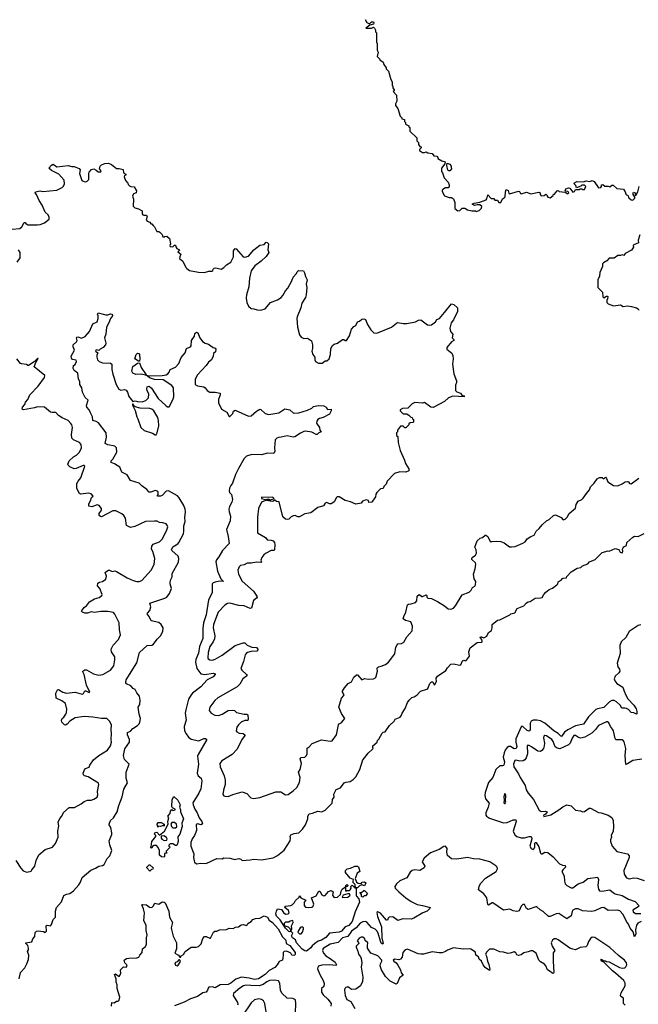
# Model space of a CAD drawing. Extents: x 2240384 to 2404287, y 351326 to 526670.
# Tile 304 of 309: x 2348324 to 2355358, y 500495 to 511693. Entities that reach past the tile are written whole.
import ezdxf

# ---------------------------------------------------------------- set-up
doc = ezdxf.new("R2010")
doc.units = 0

msp = doc.modelspace()

# ---------------------------------------------------------------- linework, layer by layer
at = {"layer": '0CON20XD'}
for points in [[(2352253, 511693), (2352271, 511661), (2352295, 511648), (2352305, 511650), (2352325, 511670), (2352345, 511670), (2352352, 511655), (2352345, 511642), (2352305, 511630), (2352260, 511595), (2352323, 511597), (2352345, 511608), (2352360, 511595), (2352370, 511575), (2352370, 511555), (2352380, 511545), (2352380, 511435), (2352390, 511425), (2352390, 511345), (2352400, 511325), (2352390, 511275), (2352420, 511245), (2352420, 511235), (2352455, 511210), (2352463, 511183), (2352490, 511145), (2352490, 511135), (2352517, 511107), (2352543, 511013), (2352560, 510985), (2352560, 510945), (2352568, 510938), (2352568, 510918), (2352580, 510895), (2352580, 510885), (2352570, 510875), (2352610, 510835), (2352613, 510765), (2352598, 510735), (2352598, 510715), (2352622, 510682), (2352650, 510595), (2352670, 510575), (2352670, 510565), (2352698, 510558), (2352700, 510535), (2352710, 510525), (2352710, 510505), (2352750, 510485), (2352750, 510475), (2352760, 510465), (2352760, 510425), (2352838, 510348), (2352840, 510315), (2352860, 510295), (2352860, 510275), (2352875, 510252), (2352890, 510245), (2352890, 510235), (2352870, 510215), (2352870, 510205), (2352904, 510184), (2352925, 510182), (2352945, 510190), (2352965, 510178), (2353012, 510172), (2353033, 510143), (2353065, 510140), (2353080, 510125), (2353080, 510115), (2353125, 510087), (2353160, 510075), (2353158, 510052), (2353120, 510005), (2353120, 509965), (2353132, 509952), (2353152, 509895), (2353196, 509846), (2353208, 509815), (2353208, 509795), (2353195, 509780), (2353165, 509780), (2353135, 509762), (2353128, 509755), (2353128, 509738), (2353155, 509690), (2353208, 509672), (2353235, 509670), (2353256, 509656), (2353272, 509615), (2353270, 509545), (2353305, 509520), (2353328, 509522), (2353355, 509550), (2353385, 509550), (2353415, 509530), (2353465, 509520), (2353505, 509520), (2353515, 509510), (2353548, 509522), (2353575, 509550), (2353578, 509568), (2353555, 509587), (2353525, 509588), (2353495, 509580), (2353470, 509595), (2353490, 509605), (2353555, 509616), (2353626, 509644), (2353637, 509655), (2353645, 509700), (2353685, 509660), (2353715, 509660), (2353725, 509640), (2353755, 509640), (2353773, 509613), (2353795, 509613), (2353812, 509655), (2353832, 509665), (2353842, 509678), (2353847, 509735), (2353855, 509760), (2353879, 509749), (2353885, 509720), (2353895, 509712), (2353995, 509742), (2354005, 509740), (2354017, 509717), (2354025, 509713), (2354085, 509732), (2354135, 509713), (2354225, 509730), (2354240, 509725), (2354240, 509705), (2354255, 509690), (2354287, 509693), (2354305, 509708), (2354320, 509695), (2354320, 509685), (2354330, 509675), (2354355, 509668), (2354390, 509695), (2354395, 509710), (2354405, 509710), (2354418, 509722), (2354435, 509748), (2354445, 509750), (2354458, 509738), (2354525, 509730), (2354557, 509713), (2354567, 509723), (2354565, 509730), (2354555, 509740), (2354532, 509742), (2354528, 509755), (2354535, 509768), (2354565, 509780), (2354578, 509778), (2354615, 509732), (2354633, 509737), (2354645, 509760), (2354685, 509760), (2354695, 509770), (2354715, 509770), (2354725, 509760), (2354745, 509762), (2354760, 509795), (2354745, 509810), (2354715, 509810), (2354705, 509800), (2354655, 509780), (2354647, 509807), (2354630, 509825), (2354634, 509836), (2354658, 509852), (2354735, 509850), (2354765, 509860), (2354805, 509852), (2354835, 509862), (2354855, 509852), (2354905, 509780), (2354930, 509785), (2354940, 509795), (2354940, 509815), (2354955, 509820), (2354978, 509798), (2355015, 509800), (2355035, 509790), (2355055, 509810), (2355072, 509812), (2355115, 509772), (2355190, 509765), (2355210, 509735), (2355215, 509710), (2355225, 509700), (2355238, 509698), (2355250, 509665), (2355275, 509642), (2355295, 509640), (2355317, 509663), (2355320, 509675), (2355298, 509705), (2355298, 509725), (2355305, 509732), (2355322, 509725), (2355322, 509692), (2355335, 509702), (2355354, 509736), (2355366, 509795)], [(2348239, 509311), (2348325, 509319), (2348347, 509335), (2348373, 509387), (2348385, 509387), (2348392, 509375), (2348415, 509361), (2348525, 509359), (2348557, 509363), (2348605, 509383), (2348658, 509425), (2348660, 509445), (2348648, 509475), (2348612, 509505), (2348581, 509585), (2348546, 509635), (2348516, 509706), (2348498, 509725), (2348502, 509735), (2348555, 509746), (2348585, 509740), (2348746, 509754), (2348807, 509783), (2348822, 509798), (2348834, 509825), (2348828, 509868), (2348767, 509937), (2348685, 509979), (2348654, 510004), (2348685, 510040), (2348705, 510049), (2348745, 510019), (2348875, 510033), (2348915, 510023), (2348945, 510023), (2349000, 510000), (2349013, 509985), (2349003, 509945), (2349032, 509865), (2349055, 509852), (2349075, 509850), (2349090, 509855), (2349108, 509875), (2349108, 509942), (2349115, 509960), (2349141, 509989), (2349165, 509998), (2349195, 509982), (2349215, 509962), (2349245, 509962), (2349250, 509975), (2349230, 509995), (2349240, 510025), (2349255, 510042), (2349293, 510057)], [(2349293, 510057), (2349332, 510062), (2349368, 510045), (2349425, 510000), (2349455, 510002), (2349499, 509989), (2349505, 509950), (2349530, 509935), (2349530, 509925), (2349515, 509920), (2349510, 509905), (2349528, 509865), (2349552, 509835), (2349558, 509818), (2349572, 509805), (2349587, 509797), (2349625, 509792), (2349650, 509745), (2349647, 509725), (2349617, 509713), (2349607, 509685), (2349617, 509653), (2349615, 509570), (2349633, 509553), (2349675, 509542), (2349718, 509518), (2349718, 509485), (2349724, 509474), (2349735, 509468), (2349765, 509468), (2349772, 509455), (2349760, 509415), (2349775, 509400), (2349805, 509390), (2349815, 509370), (2349825, 509370), (2349843, 509353), (2349858, 509335), (2349882, 509282), (2349905, 509282), (2349916, 509276), (2349945, 509250), (2349952, 509222), (2349965, 509220), (2349973, 509227), (2349995, 509230), (2350028, 509205), (2350039, 509145), (2350031, 509125), (2350035, 509112), (2350065, 509110), (2350085, 509130), (2350095, 509130), (2350098, 509108), (2350111, 509091), (2350140, 509075), (2350123, 509053), (2350157, 509027), (2350143, 508997), (2350142, 508975), (2350178, 508945), (2350212, 508875), (2350224, 508864), (2350255, 508842), (2350355, 508820), (2350425, 508819), (2350475, 508834), (2350507, 508833), (2350519, 508841), (2350524, 508854), (2350535, 508866), (2350555, 508871), (2350615, 508857), (2350645, 508874), (2350675, 508904), (2350726, 508935), (2350754, 508995), (2350756, 509065), (2350775, 509090), (2350785, 509087), (2350865, 508997), (2350885, 508991), (2350926, 509005), (2350985, 509074), (2351055, 509128), (2351105, 509137), (2351125, 509162), (2351139, 509159), (2351152, 509142), (2351146, 509076), (2351158, 509045), (2351125, 509000), (2351068, 508945), (2350997, 508895), (2350956, 508835), (2350936, 508754), (2350928, 508655), (2350901, 508565), (2350899, 508525), (2350907, 508475), (2350924, 508434), (2350955, 508409), (2350985, 508406), (2351025, 508392), (2351065, 508389), (2351115, 508404), (2351175, 508475), (2351255, 508507), (2351298, 508532), (2351317, 508555), (2351345, 508610), (2351371, 508639), (2351419, 508721), (2351434, 508765), (2351470, 508805), (2351478, 508825), (2351495, 508840), (2351550, 508835), (2351563, 508815), (2351573, 508773), (2351593, 508733), (2351582, 508685), (2351588, 508645), (2351581, 508565), (2351574, 508535), (2351532, 508468), (2351519, 508415), (2351479, 508315), (2351476, 508295), (2351484, 508194), (2351505, 508110), (2351525, 508082), (2351555, 508068), (2351595, 508070), (2351641, 508041), (2351653, 507995), (2351652, 507955), (2351644, 507924), (2351656, 507886), (2351678, 507855), (2351678, 507825), (2351688, 507805), (2351723, 507787), (2351764, 507786), (2351798, 507812), (2351817, 507813), (2351843, 507837), (2351856, 507884), (2351863, 507955), (2351881, 507989), (2351898, 508002), (2351936, 508014), (2351995, 508057), (2352010, 508055), (2352025, 508043), (2352038, 508045), (2352074, 508096), (2352097, 508173), (2352125, 508203), (2352147, 508215), (2352165, 508258), (2352186, 508264), (2352215, 508288), (2352235, 508290), (2352255, 508282), (2352279, 508225), (2352316, 508166), (2352352, 508132), (2352384, 508126), (2352550, 508195), (2352608, 508242), (2352625, 508248), (2352685, 508238), (2352725, 508239), (2352825, 508257), (2352858, 508275), (2352885, 508278), (2352962, 508222), (2352985, 508219), (2353005, 508224), (2353053, 508255), (2353066, 508284), (2353097, 508293), (2353154, 508364), (2353235, 508460), (2353260, 508455), (2353300, 508415), (2353302, 508375), (2353255, 508280), (2353230, 508245), (2353216, 508185), (2353223, 508145), (2353248, 508115), (2353241, 508075), (2353260, 508055), (2353260, 508045), (2353235, 508028), (2353180, 507965), (2353180, 507945), (2353239, 507899), (2353249, 507875), (2353252, 507835), (2353246, 507776), (2353261, 507665), (2353292, 507585), (2353292, 507565), (2353278, 507535), (2353278, 507475), (2353295, 507460), (2353336, 507446), (2353353, 507423), (2353378, 507415), (2353378, 507405), (2353248, 507412), (2353199, 507391), (2353155, 507349), (2353025, 507282), (2353000, 507285), (2352925, 507340), (2352905, 507332), (2352815, 507338), (2352785, 507322), (2352737, 507273), (2352675, 507272), (2352650, 507255), (2352650, 507245), (2352685, 507210), (2352725, 507210), (2352730, 507205), (2352750, 507195), (2352772, 507172), (2352788, 507168), (2352790, 507155), (2352800, 507145), (2352800, 507115), (2352795, 507110), (2352762, 507108), (2352750, 507095), (2352750, 507085), (2352715, 507050), (2352702, 507052), (2352685, 507070), (2352655, 507070), (2352620, 507025), (2352620, 507005), (2352610, 506995), (2352610, 506965), (2352622, 506952), (2352628, 506885), (2352651, 506795), (2352700, 506685), (2352709, 506645), (2352750, 506585), (2352749, 506561), (2352715, 506547), (2352645, 506551), (2352585, 506531), (2352502, 506445), (2352489, 506411), (2352464, 506385), (2352458, 506362), (2352425, 506356), (2352386, 506315), (2352372, 506295), (2352368, 506265), (2352326, 506204), (2352293, 506203), (2352290, 506225), (2352265, 506233), (2352223, 506217), (2352206, 506194), (2352145, 506183), (2352085, 506210), (2352024, 506224), (2351955, 506268), (2351935, 506267), (2351925, 506260), (2351900, 506210), (2351885, 506197), (2351865, 506188), (2351845, 506188), (2351815, 506200), (2351798, 506195), (2351778, 506162), (2351715, 506144), (2351635, 506086), (2351566, 506074), (2351505, 506038), (2351485, 506038), (2351455, 506052), (2351435, 506051), (2351410, 506040), (2351385, 506013), (2351365, 506007), (2351345, 506011), (2351315, 506040), (2351275, 506208), (2351245, 506212), (2351225, 506230), (2351210, 506215), (2351195, 506212), (2351130, 506225), (2351135, 506240), (2351155, 506240), (2351165, 506230), (2351175, 506230), (2351183, 506237), (2351218, 506242), (2351210, 506255), (2351195, 506262), (2351155, 506258), (2351075, 506262), (2351075, 506248), (2351117, 506237), (2351120, 506225), (2351072, 506205), (2351038, 506135), (2351029, 506035), (2351026, 505855), (2351118, 505805), (2351139, 505779), (2351185, 505773), (2351204, 505765), (2351222, 505745), (2351226, 505725), (2351221, 505665), (2351215, 505657), (2351185, 505654), (2351119, 505621), (2351098, 505605), (2351076, 505575), (2351066, 505545), (2351072, 505525), (2351065, 505518), (2351015, 505523), (2350955, 505511), (2350909, 505511), (2350878, 505492), (2350834, 505486), (2350820, 505470), (2350806, 505434), (2350812, 505385), (2350855, 505306), (2350984, 505195), (2351022, 505135), (2351024, 505125), (2351016, 505115), (2350982, 505088), (2350961, 504999), (2350945, 504996), (2350875, 505026), (2350815, 505032), (2350715, 505057), (2350685, 505052), (2350656, 505034), (2350582, 504955), (2350527, 504815), (2350522, 504775), (2350544, 504685), (2350539, 504651), (2350522, 504618), (2350485, 504565), (2350467, 504495), (2350463, 504435), (2350466, 504425), (2350485, 504412), (2350515, 504409), (2350545, 504419), (2350625, 504466), (2350775, 504575), (2350865, 504606), (2350884, 504604), (2350909, 504579), (2350965, 504556), (2351015, 504554), (2351030, 504535), (2351026, 504515), (2351020, 504511), (2350955, 504506), (2350915, 504495), (2350898, 504485), (2350889, 504471), (2350869, 504395), (2350838, 504315), (2350848, 504295), (2350904, 504244), (2350909, 504235), (2350904, 504225), (2350860, 504195), (2350826, 504135), (2350796, 504105), (2350575, 503980), (2350541, 503949), (2350487, 503875), (2350477, 503835), (2350502, 503805), (2350544, 503784), (2350585, 503781), (2350625, 503794), (2350695, 503836), (2350745, 503841), (2350768, 503835), (2350788, 503815), (2350875, 503795), (2350905, 503794), (2350916, 503785), (2350922, 503738), (2350918, 503722), (2350885, 503724), (2350841, 503705), (2350811, 503675), (2350794, 503646), (2350786, 503606), (2350793, 503593), (2350819, 503579), (2350865, 503574), (2350886, 503555), (2350850, 503505), (2350796, 503395), (2350740, 503335), (2350623, 503265), (2350601, 503235), (2350604, 503195), (2350647, 503095), (2350659, 503045), (2350659, 502995), (2350641, 502931), (2350635, 502880), (2350645, 502867), (2350661, 502861), (2350695, 502860), (2350748, 502882), (2350855, 502910), (2350905, 502892), (2350952, 502842), (2350985, 502834), (2351055, 502846), (2351235, 502912), (2351292, 502912), (2351348, 502878), (2351375, 502882), (2351435, 502922), (2351475, 502962), (2351504, 503016), (2351513, 503075), (2351494, 503135), (2351513, 503167), (2351529, 503235), (2351514, 503285), (2351525, 503301), (2351565, 503306), (2351586, 503325), (2351592, 503345), (2351592, 503408), (2351615, 503423), (2351649, 503461), (2351755, 503504), (2351855, 503486), (2351875, 503491), (2351925, 503560), (2351948, 503672), (2351954, 503686), (2351965, 503690)], [(2353215, 509972), (2353203, 509973), (2353193, 509983), (2353180, 510035), (2353185, 510060), (2353215, 510048), (2353226, 510035), (2353232, 509995), (2353215, 509972)], [(2355377, 509245), (2355357, 509185), (2355360, 509155), (2355307, 509133), (2355300, 509125), (2355302, 509105), (2355279, 509071), (2355207, 509033), (2355195, 509012), (2355175, 509020), (2355155, 509010), (2355125, 509012), (2355085, 508980), (2355028, 508982), (2354999, 508951), (2354961, 508929), (2354952, 508915), (2354952, 508885), (2354921, 508819), (2354916, 508775), (2354897, 508735), (2354896, 508705), (2354898, 508648), (2354950, 508595), (2354955, 508540), (2354965, 508530), (2354995, 508548), (2355005, 508550), (2355010, 508545), (2355007, 508513), (2355000, 508505), (2355000, 508475), (2355015, 508460), (2355075, 508438), (2355155, 508448), (2355185, 508432), (2355235, 508438), (2355282, 508432), (2355337, 508417), (2355356, 508406), (2355365, 508390)], [(2348294, 508936), (2348328, 508985), (2348330, 509045), (2348312, 509075)], [(2348316, 500785), (2348334, 500855), (2348381, 500909), (2348406, 500954), (2348422, 501005), (2348427, 501055), (2348414, 501095), (2348422, 501115), (2348422, 501135), (2348417, 501165), (2348393, 501185), (2348393, 501195), (2348460, 501205), (2348472, 501238), (2348496, 501265), (2348498, 501312), (2348515, 501328), (2348535, 501332), (2348593, 501323), (2348615, 501313), (2348630, 501325), (2348624, 501386), (2348635, 501396), (2348675, 501389), (2348685, 501403), (2348705, 501460), (2348730, 501485), (2348730, 501555), (2348743, 501595), (2348799, 501661), (2348825, 501731), (2348855, 501748), (2348895, 501756), (2348935, 501786), (2348997, 501853), (2349016, 501885), (2349035, 501938), (2349131, 502019), (2349185, 502044), (2349222, 502065), (2349265, 502074), (2349284, 502085), (2349317, 502153), (2349350, 502185), (2349371, 502245), (2349347, 502307), (2349342, 502355), (2349371, 502425), (2349373, 502445), (2349359, 502505), (2349341, 502535), (2349341, 502545), (2349358, 502585), (2349392, 502615), (2349433, 502685), (2349450, 502755), (2349490, 502855), (2349508, 502942), (2349548, 503015), (2349536, 503065), (2349536, 503134), (2349567, 503225), (2349515, 503280), (2349503, 503325), (2349521, 503399), (2349573, 503475), (2349573, 503505), (2349551, 503561), (2349548, 503585), (2349585, 503602), (2349609, 503631), (2349663, 503667), (2349681, 503685), (2349690, 503705), (2349696, 503745), (2349683, 503793), (2349672, 503875), (2349690, 503905), (2349693, 503953), (2349685, 503998), (2349656, 504036), (2349638, 504075), (2349615, 504087), (2349588, 504115), (2349540, 504140), (2349532, 504152), (2349533, 504185), (2349655, 504380), (2349685, 504495), (2349774, 504576), (2349825, 504579), (2349845, 504592), (2349885, 504647), (2349924, 504685), (2349952, 504735), (2349954, 504775), (2349931, 504815), (2349905, 504838), (2349818, 504855), (2349797, 504907), (2349774, 504935), (2349776, 504945), (2349803, 504975), (2349816, 505014), (2349805, 505058), (2349975, 505113), (2349995, 505125), (2350027, 505165), (2350049, 505225), (2350034, 505275), (2350034, 505294), (2350041, 505325), (2350058, 505355), (2350056, 505395), (2350128, 505525), (2350132, 505565), (2350125, 505590), (2350054, 505655), (2350050, 505665), (2350065, 505697), (2350120, 505730), (2350135, 505747), (2350186, 505845), (2350192, 505875), (2350191, 505935), (2350204, 505985), (2350202, 506032), (2350210, 506095), (2350207, 506125), (2350189, 506169), (2350138, 506255), (2350118, 506278), (2350015, 506334), (2349991, 506329), (2349945, 506283), (2349925, 506273), (2349892, 506275), (2349890, 506285), (2349897, 506293), (2349900, 506315), (2349895, 506327), (2349880, 506335), (2349865, 506340), (2349815, 506318), (2349795, 506319), (2349771, 506351), (2349711, 506391), (2349682, 506422), (2349585, 506451), (2349545, 506517), (2349485, 506547), (2349464, 506604), (2349401, 506641), (2349363, 506655), (2349364, 506675), (2349384, 506696), (2349428, 506775), (2349425, 506825), (2349405, 506843), (2349325, 506856), (2349294, 506874), (2349312, 506945), (2349306, 506995), (2349219, 507109), (2349195, 507124), (2349154, 507134), (2349152, 507175), (2349128, 507222), (2349114, 507254), (2349086, 507285), (2349084, 507305), (2349102, 507365), (2349070, 507395), (2349036, 507456), (2349030, 507505), (2349009, 507545), (2349006, 507576), (2348991, 507605), (2348984, 507674), (2348943, 507703), (2348932, 507725), (2348935, 507760), (2348955, 507770), (2348971, 507805), (2348965, 507820), (2348925, 507828), (2348911, 507845), (2348910, 507865), (2348946, 507934), (2348932, 507972), (2348933, 507995), (2348971, 508029), (2348976, 508045), (2348970, 508075), (2348975, 508082), (2348985, 508086), (2349025, 508072), (2349070, 508090), (2349116, 508145), (2349157, 508233), (2349205, 508258), (2349216, 508296), (2349217, 508325), (2349210, 508345), (2349215, 508358), (2349305, 508337), (2349325, 508337), (2349355, 508349), (2349377, 508345), (2349379, 508325), (2349356, 508294), (2349338, 508245), (2349312, 508195), (2349302, 508115), (2349288, 508075), (2349303, 508015), (2349299, 507995), (2349274, 507966), (2349238, 507945), (2349225, 507930), (2349195, 507937), (2349184, 507924), (2349212, 507905), (2349202, 507878), (2349201, 507855), (2349210, 507825), (2349226, 507805), (2349265, 507791), (2349355, 507788), (2349372, 507775), (2349372, 507715), (2349383, 507663), (2349420, 507545), (2349452, 507492), (2349475, 507479), (2349515, 507486), (2349535, 507478), (2349550, 507455), (2349565, 507407), (2349612, 507352), (2349635, 507358), (2349665, 507349), (2349715, 507346), (2349759, 507361), (2349788, 507392), (2349792, 507435), (2349774, 507474), (2349770, 507495), (2349775, 507518), (2349795, 507523), (2349822, 507502), (2349897, 507385), (2349985, 507303), (2350005, 507290), (2350022, 507288), (2350045, 507332), (2350070, 507380), (2350077, 507405), (2350071, 507505), (2350054, 507534), (2349955, 507596), (2349855, 507601), (2349800, 507620), (2349772, 507642), (2349760, 507645), (2349760, 507650), (2349804, 507644), (2349943, 507647), (2349988, 507655), (2350009, 507665), (2350024, 507685), (2350034, 507716), (2350095, 507741), (2350135, 507784), (2350161, 507849), (2350205, 507905), (2350222, 507955), (2350265, 507973), (2350273, 507985), (2350279, 508045), (2350310, 508095), (2350314, 508125), (2350335, 508138), (2350351, 508131), (2350372, 508075), (2350404, 508034), (2350434, 508014), (2350471, 508001), (2350523, 507963), (2350545, 507958), (2350553, 507945), (2350550, 507915), (2350528, 507895), (2350522, 507865), (2350503, 507825), (2350472, 507798), (2350445, 507761), (2350344, 507655), (2350319, 507605), (2350319, 507545), (2350345, 507527), (2350417, 507517), (2350433, 507505), (2350455, 507474), (2350485, 507456), (2350545, 507457), (2350603, 507445), (2350604, 507425), (2350584, 507375), (2350584, 507335), (2350620, 507265), (2350678, 507228), (2350705, 507180), (2350715, 507180), (2350748, 507215), (2350755, 507240), (2350775, 507252), (2350925, 507182), (2350955, 507189), (2351015, 507239), (2351055, 507262), (2351065, 507260), (2351115, 507213), (2351155, 507203), (2351270, 507220), (2351338, 507268), (2351395, 507256), (2351436, 507216), (2351499, 507221), (2351595, 507250), (2351647, 507275), (2351666, 507294), (2351716, 507306), (2351782, 507302), (2351808, 507285), (2351825, 507258), (2351864, 507264), (2351866, 507245), (2351848, 507205), (2351775, 507168), (2351732, 507158), (2351715, 507146), (2351702, 507125), (2351700, 507105), (2351731, 507055), (2351736, 507026), (2351752, 507005), (2351725, 506993), (2351706, 506974), (2351696, 506974), (2351645, 507002), (2351575, 507013), (2351555, 507010), (2351515, 506991), (2351453, 506947), (2351435, 506944), (2351365, 506961), (2351295, 506944), (2351265, 506942), (2351247, 506935), (2351229, 506915), (2351220, 506825), (2351226, 506785), (2351212, 506758), (2351136, 506764), (2351076, 506744), (2350965, 506746), (2350902, 506728), (2350877, 506703), (2350810, 506590), (2350778, 506522), (2350745, 506420), (2350724, 506395), (2350710, 506365), (2350707, 506335), (2350711, 506315), (2350734, 506294), (2350744, 506235), (2350736, 506205), (2350708, 506155), (2350703, 506125), (2350704, 506095), (2350721, 506045), (2350717, 505995), (2350676, 505895), (2350695, 505815), (2350704, 505735), (2350630, 505655), (2350589, 505585), (2350560, 505550), (2350553, 505527), (2350572, 505422), (2350612, 505332), (2350640, 505305), (2350597, 505307), (2350546, 505296)], [(2348279, 502129), (2348335, 502042), (2348365, 502013), (2348405, 501998), (2348455, 502010), (2348460, 502025), (2348494, 502066), (2348510, 502130), (2348543, 502195), (2348612, 502255), (2348695, 502283), (2348730, 502325), (2348761, 502395), (2348757, 502465), (2348770, 502525), (2348761, 502565), (2348782, 502608), (2348803, 502635), (2348822, 502678), (2348885, 502734), (2348946, 502734), (2349024, 502776), (2349055, 502803), (2349095, 502818), (2349135, 502816), (2349165, 502826), (2349205, 502850), (2349214, 502876), (2349209, 502915), (2349223, 502995), (2349219, 503009), (2349102, 503082), (2349062, 503092), (2349050, 503105), (2349047, 503125), (2349059, 503161), (2349072, 503175), (2349115, 503190), (2349122, 503215), (2349164, 503276), (2349224, 503326), (2349321, 503385), (2349356, 503435), (2349369, 503475), (2349364, 503505), (2349369, 503575), (2349362, 503615), (2349366, 503675), (2349345, 503716), (2349315, 503744), (2349255, 503744), (2349155, 503762), (2349055, 503768), (2348955, 503751), (2348895, 503714), (2348865, 503682), (2348845, 503671), (2348835, 503674), (2348801, 503705), (2348799, 503725), (2348806, 503744), (2348825, 503761), (2348847, 503795), (2348856, 503815), (2348858, 503852), (2348846, 503916), (2348804, 503945), (2348737, 503975), (2348734, 504035), (2348755, 504073), (2348765, 504074), (2348813, 504043), (2348855, 504034), (2348955, 504045), (2349035, 504022), (2349051, 504029), (2349065, 504061), (2349075, 504061), (2349115, 504041), (2349123, 504045), (2349085, 504125), (2349057, 504247), (2349041, 504275), (2349042, 504285), (2349065, 504298), (2349085, 504298), (2349162, 504255), (2349225, 504238), (2349268, 504245), (2349355, 504294), (2349394, 504346), (2349407, 504413), (2349404, 504445), (2349368, 504505), (2349364, 504535), (2349385, 504579), (2349449, 504645), (2349469, 504695), (2349457, 504755), (2349455, 504835), (2349405, 504932), (2349390, 504950), (2349325, 504961), (2349245, 504961), (2349175, 504952), (2349135, 504959), (2349095, 504944), (2349065, 504944), (2349038, 504955), (2349028, 504965), (2349029, 504975), (2349060, 505010), (2349084, 505026), (2349118, 505072), (2349175, 505105), (2349228, 505122), (2349259, 505145), (2349261, 505155), (2349235, 505222), (2349209, 505255), (2349212, 505285), (2349230, 505295), (2349265, 505302), (2349305, 505329), (2349312, 505365), (2349297, 505405), (2349302, 505415), (2349335, 505431), (2349345, 505433), (2349375, 505416), (2349405, 505423), (2349425, 505418), (2349545, 505344), (2349615, 505314), (2349655, 505304), (2349684, 505304), (2349714, 505316), (2349819, 505431), (2349851, 505495), (2349861, 505565), (2349836, 505645), (2349821, 505671), (2349825, 505705), (2349843, 505727), (2349914, 505755), (2349945, 505785), (2349992, 505878), (2350007, 505925), (2350005, 505938), (2349988, 505958), (2349952, 505972), (2349915, 505974), (2349885, 505991), (2349855, 505991), (2349754, 505986), (2349632, 505929), (2349585, 505919), (2349539, 505939), (2349526, 506025), (2349509, 506055), (2349484, 506074), (2349416, 506106), (2349383, 506107), (2349255, 506040), (2349242, 506042), (2349229, 506055), (2349227, 506075), (2349255, 506115), (2349255, 506135), (2349227, 506167), (2349205, 506174), (2349145, 506154), (2349111, 506161), (2349110, 506185), (2349130, 506220), (2349142, 506258), (2349160, 506275), (2349135, 506300), (2349105, 506308), (2349015, 506296), (2349004, 506304), (2348972, 506362), (2348975, 506416), (2348988, 506445), (2349019, 506481), (2349066, 506615), (2349055, 506623), (2349045, 506621), (2348965, 506589), (2348945, 506586), (2348895, 506606), (2348876, 506625), (2348871, 506639), (2348886, 506675), (2348935, 506721), (2348970, 506740), (2349004, 506775), (2349027, 506825), (2349023, 506863), (2349004, 506885), (2348934, 506915), (2348915, 506934), (2348911, 506975), (2348923, 507055), (2348917, 507085), (2348905, 507102), (2348874, 507135), (2348805, 507163), (2348765, 507192), (2348736, 507226), (2348695, 507224), (2348675, 507230), (2348605, 507287), (2348525, 507289), (2348492, 507278), (2348367, 507257), (2348353, 507263), (2348354, 507286), (2348382, 507315), (2348389, 507341), (2348417, 507375), (2348439, 507425), (2348535, 507525), (2348606, 507625), (2348610, 507645), (2348488, 507745), (2348507, 507793), (2348535, 507838), (2348525, 507838), (2348488, 507802), (2348425, 507758), (2348415, 507758), (2348401, 507771), (2348345, 507777), (2348334, 507784), (2348290, 507835)], [(2349685, 507810), (2349675, 507810), (2349632, 507835), (2349648, 507885), (2349665, 507901), (2349677, 507897), (2349686, 507886), (2349691, 507835), (2349685, 507810)], [(2349755, 507650), (2349705, 507661), (2349645, 507659), (2349611, 507671), (2349599, 507695), (2349612, 507748), (2349663, 507787), (2349685, 507792), (2349706, 507736), (2349760, 507655), (2349755, 507650)], [(2349875, 506970), (2349887, 506993), (2349904, 507075), (2349903, 507135), (2349895, 507167), (2349850, 507245), (2349828, 507265), (2349805, 507271), (2349695, 507273), (2349635, 507290), (2349622, 507302), (2349615, 507320), (2349605, 507320), (2349605, 507310), (2349637, 507247), (2349654, 507175), (2349668, 507155), (2349701, 507055), (2349740, 507020), (2349832, 506992), (2349865, 506970), (2349875, 506970)], [(2351965, 503690), (2351987, 503705), (2352020, 503745), (2351982, 503802), (2351952, 503875), (2351982, 503975), (2352010, 504005), (2352012, 504015), (2351993, 504045), (2351993, 504055), (2352017, 504095), (2352057, 504143), (2352095, 504162), (2352125, 504217), (2352155, 504242), (2352165, 504242), (2352215, 504186), (2352245, 504200), (2352285, 504191), (2352345, 504197), (2352375, 504213), (2352393, 504285), (2352389, 504315), (2352394, 504326), (2352405, 504334), (2352435, 504339), (2352485, 504359), (2352516, 504385), (2352589, 504481), (2352602, 504555), (2352615, 504583), (2352625, 504593), (2352665, 504600), (2352692, 504615), (2352726, 504674), (2352786, 504744), (2352792, 504795), (2352770, 504845), (2352710, 504860), (2352685, 504880), (2352690, 504905), (2352716, 504954), (2352735, 505038), (2352745, 505047), (2352775, 505048), (2352825, 505066), (2352839, 505085), (2352844, 505135), (2352865, 505154), (2352875, 505153), (2352895, 505134), (2352905, 505133), (2352945, 505152), (2352952, 505145), (2352953, 505125), (2352965, 505112), (2353005, 505109), (2353075, 505076), (2353155, 505028), (2353195, 504994), (2353225, 504988), (2353255, 504999), (2353279, 505025), (2353355, 505151), (2353435, 505182), (2353458, 505205), (2353474, 505236), (2353499, 505251), (2353506, 505264), (2353511, 505305), (2353490, 505335), (2353483, 505385), (2353503, 505447), (2353510, 505500), (2353506, 505516), (2353465, 505553), (2353463, 505565), (2353468, 505575), (2353506, 505604), (2353519, 505625), (2353514, 505665), (2353500, 505695), (2353524, 505766), (2353560, 505795), (2353585, 505802), (2353615, 505830), (2353625, 505832), (2353646, 505816), (2353675, 505760), (2353685, 505754), (2353693, 505757), (2353745, 505763), (2353795, 505758), (2353833, 505743), (2353895, 505699), (2353915, 505696), (2353957, 505703), (2354045, 505738), (2354071, 505755), (2354095, 505789), (2354135, 505814), (2354175, 505830), (2354196, 505875), (2354232, 505905), (2354265, 505946), (2354315, 505993), (2354345, 506008), (2354395, 506052), (2354415, 506060), (2354425, 506057), (2354480, 506030), (2354505, 506006), (2354526, 506014), (2354550, 506035), (2354570, 506075), (2354642, 506138), (2354652, 506178), (2354673, 506217), (2354714, 506236), (2354730, 506250), (2354767, 506305), (2354803, 506345), (2354815, 506380), (2354855, 506420), (2354890, 506470), (2354915, 506487), (2354947, 506487), (2354965, 506470), (2354985, 506488), (2354997, 506475), (2355010, 506435), (2355075, 506396), (2355125, 506393), (2355175, 506413), (2355210, 506435), (2355235, 506442), (2355246, 506436), (2355257, 506417), (2355275, 506413), (2355365, 506480)], [(2350546, 505296), (2350525, 505289), (2350512, 505275), (2350511, 505175), (2350472, 505095), (2350444, 504925), (2350414, 504835), (2350408, 504768), (2350408, 504655), (2350369, 504565), (2350355, 504490), (2350328, 504415), (2350324, 504385), (2350338, 504315), (2350383, 504253), (2350427, 504247), (2350525, 504261), (2350546, 504255), (2350547, 504245), (2350525, 504218), (2350454, 504185), (2350385, 504104), (2350287, 504033), (2350272, 504015), (2350245, 503965), (2350211, 503845), (2350207, 503805), (2350215, 503725), (2350194, 503655), (2350198, 503605), (2350215, 503571), (2350244, 503534), (2350275, 503512), (2350362, 503492), (2350416, 503516), (2350437, 503517), (2350450, 503505), (2350353, 503335), (2350347, 503315), (2350357, 503225), (2350340, 503125), (2350353, 503095), (2350387, 503065), (2350396, 503035), (2350385, 502944), (2350362, 502895), (2350294, 502785), (2350295, 502765), (2350314, 502715), (2350341, 502671), (2350365, 502614), (2350394, 502575), (2350403, 502547), (2350386, 502534), (2350345, 502546), (2350332, 502538), (2350335, 502473), (2350311, 502415), (2350285, 502378), (2350270, 502335), (2350271, 502295), (2350303, 502205), (2350301, 502165), (2350307, 502125), (2350311, 502111), (2350335, 502092), (2350385, 502100), (2350445, 502097), (2350565, 502152), (2350625, 502150), (2350645, 502162), (2350716, 502156), (2350765, 502140), (2350815, 502152), (2350837, 502147), (2350855, 502132), (2350943, 502137), (2350985, 502147), (2351075, 502137), (2351205, 502161), (2351255, 502186), (2351332, 502248), (2351400, 502355), (2351404, 502384), (2351398, 502405), (2351408, 502422), (2351445, 502436), (2351496, 502444), (2351540, 502485), (2351574, 502535), (2351600, 502605), (2351600, 502635), (2351615, 502662), (2351655, 502667), (2351715, 502692), (2351760, 502685), (2351798, 502702), (2351876, 502784), (2351881, 502825), (2351898, 502852), (2351896, 502884), (2351924, 502936), (2351972, 502955), (2352015, 503012), (2352035, 503022), (2352080, 503030), (2352115, 503050), (2352145, 503080), (2352193, 503167), (2352224, 503275), (2352250, 503300), (2352285, 503350), (2352337, 503395), (2352342, 503405), (2352338, 503415), (2352340, 503435), (2352388, 503475), (2352392, 503495), (2352408, 503512), (2352445, 503578), (2352455, 503588), (2352478, 503592), (2352528, 503665), (2352582, 503715), (2352594, 503736), (2352651, 503759), (2352667, 503783), (2352673, 503807), (2352705, 503860), (2352734, 503926), (2352752, 503955), (2352782, 503985), (2352808, 503992), (2352842, 504015), (2352880, 504055), (2352955, 504078), (2352965, 504088), (2352988, 504145), (2353005, 504164), (2353023, 504163), (2353035, 504128), (2353045, 504132), (2353062, 504165), (2353060, 504205), (2353074, 504225), (2353170, 504290), (2353187, 504323), (2353225, 504362), (2353255, 504367), (2353329, 504351), (2353338, 504355), (2353360, 504400), (2353375, 504408), (2353395, 504402), (2353405, 504408), (2353437, 504455), (2353431, 504505), (2353445, 504548), (2353525, 504610), (2353578, 504615), (2353582, 504625), (2353578, 504645), (2353559, 504665), (2353565, 504673), (2353575, 504673), (2353603, 504663), (2353635, 504682), (2353656, 504724), (2353687, 504745), (2353696, 504775), (2353697, 504815), (2353755, 504863), (2353785, 504868), (2353898, 504925), (2353910, 504935), (2353953, 504947), (2353982, 504995), (2354055, 505028), (2354085, 505062), (2354105, 505072), (2354130, 505075), (2354185, 505112), (2354245, 505116), (2354265, 505123), (2354282, 505155), (2354305, 505181), (2354345, 505212), (2354382, 505228), (2354433, 505265), (2354442, 505275), (2354445, 505298), (2354480, 505320), (2354495, 505337), (2354505, 505343), (2354540, 505345), (2354545, 505360), (2354595, 505414), (2354662, 505455), (2354705, 505462), (2354725, 505480), (2354784, 505506), (2354802, 505528), (2354866, 505554), (2354946, 505634), (2355015, 505652), (2355025, 505650), (2355095, 505677), (2355135, 505668), (2355152, 505635), (2355175, 505631), (2355182, 505645), (2355178, 505672), (2355184, 505686), (2355195, 505699), (2355225, 505711), (2355228, 505745), (2355295, 505808), (2355315, 505817), (2355355, 505814), (2355425, 505848)], [(2355385, 504809), (2355355, 504802), (2355255, 504735), (2355215, 504665), (2355162, 504618), (2355148, 504575), (2355150, 504485), (2355117, 504375), (2355125, 504334), (2355143, 504305), (2355146, 504285), (2355135, 504265), (2355095, 504225), (2355085, 504195), (2355090, 504175), (2355112, 504145), (2355183, 504103), (2355198, 504055), (2355215, 504009), (2355240, 503970), (2355306, 503895), (2355332, 503855), (2355342, 503825), (2355342, 503798), (2355337, 503793), (2355308, 503809), (2355275, 503814), (2355247, 503847), (2355225, 503860), (2355205, 503864), (2355170, 503861), (2355150, 503895), (2355111, 503935), (2355085, 503949), (2355055, 503950), (2355030, 503935), (2354965, 503871), (2354895, 503857), (2354875, 503847), (2354792, 503765), (2354735, 503680), (2354645, 503661), (2354555, 503615), (2354520, 503590), (2354485, 503541), (2354475, 503544), (2354446, 503576), (2354397, 503605), (2354295, 503694), (2354245, 503718), (2354205, 503728), (2354164, 503725), (2354141, 503715), (2354129, 503691), (2354127, 503615), (2354118, 503602), (2354095, 503610), (2354045, 503655), (2354035, 503657), (2354025, 503652), (2353966, 503515), (2353965, 503475), (2353975, 503425), (2353968, 503405), (2353945, 503402), (2353905, 503426), (2353885, 503427), (2353865, 503414), (2353843, 503385), (2353831, 503355), (2353821, 503305), (2353836, 503254), (2353834, 503225), (2353825, 503210), (2353815, 503206), (2353782, 503208), (2353738, 503165), (2353702, 503075), (2353654, 503016), (2353617, 502905), (2353614, 502874), (2353621, 502831), (2353661, 502781), (2353652, 502735), (2353625, 502673), (2353625, 502645), (2353633, 502633), (2353665, 502612), (2353825, 502560), (2353865, 502561), (2353935, 502593), (2353964, 502594), (2353968, 502575), (2353935, 502465), (2353952, 502422), (2353975, 502402), (2354025, 502389), (2354065, 502389), (2354115, 502404), (2354135, 502403), (2354144, 502395), (2354149, 502375), (2354125, 502295), (2354140, 502265), (2354164, 502256), (2354174, 502266), (2354182, 502285), (2354182, 502328), (2354185, 502336), (2354195, 502336), (2354227, 502287), (2354245, 502215), (2354252, 502205), (2354265, 502206), (2354295, 502225), (2354330, 502220), (2354391, 502171), (2354463, 502093), (2354495, 502078), (2354525, 502072), (2354530, 502055), (2354498, 502025), (2354490, 502005), (2354514, 501955), (2354518, 501895), (2354528, 501865), (2354544, 501845), (2354595, 501818), (2354612, 501818), (2354675, 501865), (2354729, 501885), (2354784, 501926), (2354895, 501940), (2354907, 501915), (2354897, 501845), (2354904, 501805), (2354917, 501785), (2354945, 501781), (2355035, 501798), (2355075, 501761), (2355095, 501751), (2355175, 501731), (2355245, 501692), (2355322, 501665), (2355366, 501615), (2355358, 501602), (2355295, 501567), (2355300, 501545), (2355325, 501529), (2355385, 501526)], [(2355396, 503284), (2355295, 503268), (2355235, 503228), (2355215, 503222), (2355208, 503325), (2355217, 503405), (2355198, 503478), (2355185, 503496), (2355173, 503503), (2355104, 503504), (2355096, 503516), (2355074, 503604), (2355066, 503625), (2355040, 503655), (2355024, 503695), (2355008, 503708), (2354995, 503709), (2354905, 503664), (2354871, 503619), (2354831, 503579), (2354748, 503532), (2354705, 503521), (2354679, 503529), (2354645, 503550), (2354625, 503550), (2354605, 503523), (2354584, 503466), (2354565, 503445), (2354465, 503402), (2354437, 503407), (2354414, 503424), (2354391, 503485), (2354375, 503505), (2354315, 503549), (2354295, 503552), (2354284, 503545), (2354279, 503525), (2354290, 503465), (2354288, 503435), (2354278, 503405), (2354260, 503380), (2354245, 503371), (2354214, 503374), (2354145, 503423), (2354115, 503437), (2354095, 503438), (2354098, 503345), (2354082, 503298), (2354066, 503275), (2354047, 503263), (2354010, 503260), (2353965, 503271), (2353955, 503266), (2353939, 503225), (2353944, 503195), (2353997, 503117), (2354015, 503075), (2354071, 502985), (2354084, 502935), (2354104, 502895), (2354165, 502825), (2354232, 502702), (2354255, 502688), (2354303, 502693), (2354320, 502685), (2354303, 502657), (2354281, 502645), (2354285, 502630), (2354365, 502650), (2354454, 502706), (2354498, 502742), (2354545, 502764), (2354595, 502751), (2354645, 502703), (2354700, 502695), (2354725, 502682), (2354745, 502687), (2354800, 502725), (2354815, 502727), (2354905, 502677), (2354935, 502673), (2355015, 502647), (2355055, 502620), (2355073, 502585), (2355074, 502515), (2355071, 502465), (2355050, 502415), (2355052, 502395), (2355042, 502365), (2355042, 502345), (2355062, 502292), (2355115, 502232), (2355235, 502207), (2355253, 502185), (2355253, 502165), (2355194, 502015), (2355196, 501976), (2355225, 501934), (2355255, 501920), (2355307, 501933), (2355345, 501931), (2355425, 501903)], [(2349965, 502170), (2349935, 502172), (2349912, 502192), (2349912, 502245), (2349898, 502278), (2349880, 502300), (2349848, 502302), (2349832, 502288), (2349825, 502270), (2349812, 502275), (2349820, 502285), (2349828, 502345), (2349870, 502405), (2349870, 502415), (2349858, 502428), (2349862, 502445), (2349882, 502452), (2349915, 502420), (2349970, 502465), (2350012, 502545), (2350008, 502575), (2350018, 502615), (2350010, 502635), (2350033, 502665), (2350038, 502692), (2350055, 502710), (2350065, 502700), (2350090, 502705), (2350090, 502715), (2350060, 502730), (2350052, 502745), (2350057, 502823), (2350075, 502860), (2350120, 502815), (2350148, 502765), (2350140, 502735), (2350153, 502705), (2350152, 502682), (2350187, 502605), (2350168, 502555), (2350173, 502517), (2350145, 502430), (2350121, 502399), (2350126, 502345), (2350115, 502310), (2350105, 502300), (2350095, 502300), (2350065, 502320), (2350035, 502320), (2350020, 502305), (2350020, 502295), (2350030, 502285), (2350027, 502273), (2349990, 502235), (2349990, 502225), (2350000, 502215), (2349972, 502208), (2349970, 502175), (2349965, 502170)], [(2353835, 502778), (2353845, 502780), (2353852, 502795), (2353848, 502805), (2353852, 502875), (2353845, 502888), (2353835, 502888), (2353828, 502855), (2353833, 502815), (2353830, 502785), (2353835, 502778)], [(2349895, 502510), (2349888, 502545), (2349898, 502562), (2349932, 502562), (2349968, 502545), (2349968, 502522), (2349955, 502530), (2349925, 502518), (2349905, 502520), (2349895, 502510)], [(2350095, 502500), (2350112, 502515), (2350108, 502545), (2350083, 502563), (2350055, 502562), (2350042, 502545), (2350048, 502518), (2350065, 502500), (2350095, 502500)], [(2349965, 502358), (2349995, 502360), (2350002, 502375), (2349993, 502393), (2349962, 502412), (2349932, 502408), (2349932, 502385), (2349941, 502371), (2349965, 502358)], [(2355392, 501438), (2355354, 501416), (2355337, 501395), (2355325, 501340), (2355328, 501295), (2355315, 501262), (2355298, 501318), (2355265, 501361), (2355247, 501405), (2355224, 501435), (2355186, 501515), (2355147, 501557), (2355125, 501567), (2355015, 501563), (2354964, 501596), (2354935, 501593), (2354865, 501559), (2354825, 501551), (2354725, 501559), (2354675, 501579), (2354645, 501580), (2354614, 501566), (2354605, 501552), (2354595, 501501), (2354545, 501466), (2354455, 501529), (2354425, 501525), (2354355, 501492), (2354335, 501493), (2354275, 501550), (2354240, 501570), (2354204, 501604), (2354192, 501605), (2354105, 501573), (2354086, 501586), (2354065, 501629), (2354045, 501631), (2354025, 501612), (2354004, 501556), (2353975, 501549), (2353936, 501556), (2353898, 501578), (2353825, 501567), (2353705, 501647), (2353695, 501648), (2353655, 501622), (2353645, 501630), (2353634, 501704), (2353603, 501753), (2353542, 501795), (2353547, 501835), (2353563, 501867), (2353622, 501928), (2353743, 502007), (2353758, 502035), (2353754, 502055), (2353739, 502069), (2353668, 502115), (2353555, 502145), (2353485, 502149), (2353415, 502163), (2353295, 502144), (2353235, 502151), (2353188, 502188), (2353179, 502225), (2353184, 502265), (2353166, 502295), (2353145, 502290), (2353095, 502255), (2352995, 502217), (2352922, 502155), (2352900, 502115), (2352929, 502065), (2352922, 502045), (2352875, 502016), (2352815, 502023), (2352785, 502015), (2352764, 501996), (2352726, 501935), (2352645, 501900), (2352608, 501865), (2352590, 501835), (2352595, 501815), (2352635, 501775), (2352715, 501706), (2352775, 501664), (2352845, 501628), (2352905, 501620), (2352992, 501595), (2352989, 501585), (2352956, 501554), (2352908, 501535), (2352805, 501474), (2352776, 501464), (2352682, 501468), (2352625, 501449), (2352565, 501489), (2352526, 501486), (2352512, 501475), (2352505, 501450), (2352495, 501452), (2352425, 501533), (2352395, 501546), (2352383, 501537), (2352391, 501495), (2352439, 501375), (2352441, 501251), (2352455, 501188), (2352451, 501179), (2352435, 501191), (2352425, 501211), (2352399, 501305), (2352385, 501331), (2352365, 501348), (2352325, 501367), (2352270, 501430), (2352255, 501436), (2352225, 501432), (2352195, 501417), (2352149, 501365), (2352096, 501325), (2352055, 501267), (2351995, 501250), (2351945, 501198), (2351855, 501178), (2351775, 501130), (2351766, 501105), (2351777, 501075), (2351805, 501046), (2351855, 501015), (2351910, 500975), (2351926, 500945), (2351924, 500936), (2351845, 500945), (2351760, 500940), (2351723, 500927), (2351713, 500915), (2351710, 500900), (2351735, 500835), (2351776, 500765), (2351787, 500733), (2351783, 500697), (2351754, 500675), (2351755, 500633), (2351775, 500601), (2351828, 500555), (2351866, 500505), (2351862, 500475)], [(2349805, 502010), (2349770, 502045), (2349770, 502055), (2349795, 502080), (2349805, 502080), (2349840, 502045), (2349838, 502032), (2349822, 502028), (2349805, 502010)], [(2351585, 501101), (2351565, 501104), (2351535, 501121), (2351472, 501195), (2351459, 501229), (2351425, 501252), (2351418, 501265), (2351416, 501275), (2351430, 501305), (2351412, 501322), (2351410, 501335), (2351420, 501355), (2351414, 501386), (2351432, 501425), (2351428, 501448), (2351398, 501442), (2351385, 501430), (2351345, 501428), (2351330, 501415), (2351330, 501390), (2351376, 501376), (2351398, 501355), (2351402, 501325), (2351395, 501318), (2351385, 501321), (2351345, 501361), (2351284, 501454), (2351245, 501498), (2351237, 501525), (2351242, 501555), (2351255, 501580), (2351302, 501572), (2351325, 501538), (2351345, 501520), (2351378, 501522), (2351388, 501535), (2351381, 501561), (2351340, 501595), (2351340, 501605), (2351348, 501612), (2351405, 501618), (2351423, 501627), (2351449, 501651), (2351460, 501675), (2351500, 501715), (2351505, 501730), (2351520, 501705), (2351578, 501678), (2351558, 501655), (2351558, 501618), (2351575, 501600), (2351605, 501597), (2351645, 501598), (2351656, 501604), (2351667, 501635), (2351640, 501705), (2351695, 501728), (2351725, 501780), (2351735, 501780), (2351761, 501741), (2351782, 501728), (2351796, 501734), (2351835, 501778), (2351865, 501788), (2351890, 501775), (2351882, 501735), (2351894, 501714), (2351905, 501708), (2351937, 501713), (2351970, 501745), (2351978, 501782), (2351992, 501805), (2352030, 501830), (2352033, 501845), (2352045, 501858), (2352060, 501845), (2352047, 501833), (2352030, 501830), (2352030, 501785), (2352035, 501780), (2352042, 501788), (2352072, 501788), (2352083, 501797), (2352092, 501815), (2352090, 501835), (2352105, 501850), (2352135, 501820), (2352150, 501820), (2352140, 501835), (2352137, 501857), (2352110, 501885), (2352117, 501893), (2352120, 501915), (2352080, 501930), (2352028, 501995), (2352030, 502015), (2352048, 502035), (2352086, 502044), (2352135, 502067), (2352165, 502067), (2352175, 502058), (2352190, 502005), (2352162, 501988), (2352142, 501935), (2352140, 501925), (2352152, 501882), (2352171, 501871), (2352205, 501870), (2352218, 501882), (2352245, 501888), (2352258, 501875), (2352245, 501842), (2352215, 501852), (2352189, 501841), (2352165, 501820), (2352150, 501820), (2352150, 501735), (2352152, 501725), (2352180, 501695), (2352187, 501655), (2352140, 501545), (2352106, 501435), (2352065, 501390), (2352026, 501374), (2351982, 501325), (2351955, 501314), (2351845, 501303), (2351805, 501254), (2351756, 501225), (2351719, 501211), (2351676, 501184), (2351650, 501160), (2351635, 501137), (2351585, 501101)], [(2352225, 501712), (2352212, 501722), (2352210, 501745), (2352192, 501765), (2352212, 501768), (2352235, 501790), (2352245, 501790), (2352280, 501755), (2352255, 501730), (2352242, 501728), (2352225, 501712)], [(2351995, 501710), (2352055, 501712), (2352080, 501735), (2352075, 501750), (2352055, 501752), (2352003, 501737), (2351990, 501715), (2351995, 501710)], [(2349367, 500475), (2349370, 500515), (2349397, 500513), (2349425, 500530), (2349445, 500530), (2349455, 500540), (2349463, 500575), (2349432, 500675), (2349432, 500715), (2349422, 500745), (2349420, 500785), (2349401, 500835), (2349415, 500841), (2349455, 500812), (2349472, 500845), (2349470, 500885), (2349505, 500922), (2349535, 500918), (2349546, 500934), (2349542, 500945), (2349518, 500965), (2349510, 500995), (2349540, 501015), (2349565, 501018), (2349655, 501023), (2349679, 501031), (2349691, 501055), (2349718, 501085), (2349720, 501125), (2349751, 501149), (2349765, 501175), (2349765, 501250), (2349774, 501285), (2349761, 501335), (2349762, 501395), (2349736, 501445), (2349741, 501535), (2349732, 501582), (2349712, 501625), (2349725, 501630), (2349765, 501627), (2349800, 501600), (2349825, 501597), (2349841, 501609), (2349860, 501645), (2349905, 501634), (2349945, 501661), (2349967, 501657), (2349977, 501647), (2350018, 501555), (2350027, 501487), (2350060, 501425), (2350047, 501365), (2350049, 501345), (2350070, 501270), (2350106, 501195), (2350106, 501124), (2350088, 501075), (2350130, 501055), (2350145, 501030), (2350155, 501032), (2350160, 501045), (2350185, 501063), (2350206, 501094), (2350275, 501144), (2350330, 501145), (2350356, 501154), (2350388, 501182), (2350405, 501242), (2350424, 501266), (2350445, 501266), (2350485, 501247), (2350495, 501248), (2350526, 501314), (2350542, 501328), (2350565, 501327), (2350595, 501340), (2350675, 501347), (2350705, 501359), (2350752, 501358), (2350778, 501372), (2350810, 501375), (2350843, 501397), (2350865, 501402), (2350905, 501390), (2350918, 501415), (2350954, 501436), (2350975, 501458), (2351005, 501472), (2351055, 501473), (2351105, 501502), (2351142, 501485), (2351162, 501452), (2351198, 501425), (2351261, 501355), (2351311, 501261), (2351351, 501225), (2351352, 501185), (2351395, 501164), (2351456, 501085), (2351457, 501063), (2351448, 501052), (2351435, 501050), (2351420, 501055), (2351406, 501076), (2351375, 501093), (2351355, 501100), (2351330, 501095), (2351318, 501085), (2351321, 501055), (2351316, 501025), (2351313, 500997), (2351275, 500982), (2351253, 500945), (2351226, 500915), (2351160, 500880), (2351115, 500833), (2351039, 500785), (2350994, 500776), (2350933, 500793), (2350845, 500802), (2350781, 500779), (2350725, 500734), (2350695, 500719), (2350604, 500716), (2350545, 500683), (2350515, 500694), (2350475, 500688), (2350465, 500680), (2350459, 500655), (2350445, 500634), (2350405, 500624), (2350344, 500585), (2350265, 500558), (2350195, 500519), (2350084, 500476)], [(2351525, 501298), (2351540, 501315), (2351550, 501355), (2351550, 501365), (2351542, 501372), (2351525, 501372), (2351514, 501366), (2351494, 501336), (2351488, 501315), (2351505, 501298), (2351525, 501298)], [(2355210, 500485), (2355188, 500505), (2355190, 500565), (2355160, 500585), (2355156, 500596), (2355163, 500625), (2355207, 500705), (2355208, 500735), (2355192, 500765), (2355100, 500850), (2355066, 500875), (2354964, 500974), (2354943, 500985), (2354930, 501005), (2354937, 501007), (2354965, 500990), (2354985, 500990), (2354995, 500980), (2355025, 500978), (2355145, 500912), (2355177, 500907), (2355205, 500910), (2355215, 500920), (2355227, 500945), (2355222, 500965), (2355199, 500995), (2355131, 501051), (2355035, 501141), (2354864, 501254), (2354835, 501258), (2354816, 501245), (2354792, 501208), (2354777, 501163), (2354762, 501148), (2354698, 501142), (2354644, 501116), (2354615, 501120), (2354581, 501135), (2354445, 501229), (2354425, 501238), (2354402, 501238), (2354381, 501225), (2354367, 501195), (2354377, 501155), (2354407, 501105), (2354391, 501081), (2354389, 500985), (2354398, 500855), (2354395, 500848), (2354385, 500846), (2354346, 500876), (2354325, 500885), (2354305, 500933), (2354291, 500951), (2354246, 500976), (2354226, 500996), (2354195, 501077), (2354155, 501103), (2354135, 501104), (2354105, 501090), (2354055, 501082), (2354025, 501058), (2353995, 501050), (2353977, 501057), (2353965, 501080), (2353945, 501093), (2353900, 501075), (2353875, 501072), (2353825, 501088), (2353785, 501090), (2353715, 501122), (2353665, 501120), (2353635, 501093), (2353622, 501065), (2353633, 501043), (2353643, 500985), (2353658, 500948), (2353669, 500895), (2353665, 500881), (2353618, 500915), (2353593, 500943), (2353575, 500987), (2353550, 501010), (2353542, 501035), (2353511, 501055), (2353505, 501087), (2353455, 501120), (2353435, 501127), (2353365, 501120), (2353255, 501136), (2353190, 501110), (2353165, 501094), (2353128, 501082), (2353095, 501080), (2353015, 501090), (2352915, 501064), (2352885, 501064), (2352855, 501070), (2352735, 501120), (2352705, 501116), (2352682, 501085), (2352671, 501029), (2352655, 501007), (2352635, 500999), (2352585, 501010), (2352572, 500998), (2352577, 500985), (2352605, 500965), (2352625, 500940), (2352654, 500885), (2352662, 500852), (2352683, 500825), (2352641, 500795), (2352617, 500733), (2352605, 500724), (2352535, 500758), (2352482, 500812), (2352437, 500887), (2352423, 500933), (2352425, 500955), (2352443, 500985), (2352441, 500995), (2352395, 501046), (2352317, 501077), (2352280, 501135), (2352277, 501165), (2352282, 501192), (2352252, 501222), (2352248, 501238), (2352225, 501258), (2352205, 501258), (2352185, 501248), (2352162, 501215), (2352178, 501198), (2352180, 501185), (2352150, 501155), (2352148, 501145), (2352170, 501100), (2352176, 501065), (2352200, 501035), (2352206, 501016), (2352214, 500965), (2352208, 500918), (2352226, 500805), (2352222, 500755), (2352200, 500705), (2352144, 500666), (2352095, 500664), (2352055, 500692), (2352034, 500686), (2352022, 500675), (2352018, 500655), (2352026, 500595), (2352045, 500550), (2352089, 500525), (2352135, 500448)], [(2350115, 500933), (2350125, 500938), (2350150, 500975), (2350151, 500985), (2350142, 501002), (2350135, 501002), (2350115, 500976), (2350087, 500965), (2350095, 500940), (2350115, 500933)], [(2351458, 500398), (2351462, 500505), (2351458, 500545), (2351430, 500560), (2351366, 500566), (2351305, 500622), (2351290, 500655), (2351281, 500735), (2351265, 500762), (2351225, 500771), (2351165, 500766), (2351135, 500752), (2351091, 500719), (2351047, 500703), (2350951, 500709), (2350895, 500714), (2350869, 500705), (2350825, 500677), (2350755, 500617), (2350750, 500595), (2350799, 500515), (2350804, 500495), (2350799, 500485)], [(2351130, 500385), (2351111, 500505), (2351096, 500535), (2351075, 500550), (2351044, 500556), (2350993, 500545), (2350955, 500510), (2350855, 500358)]]:
    msp.add_lwpolyline(points, dxfattribs=at)

doc.saveas('drawing.dxf')
